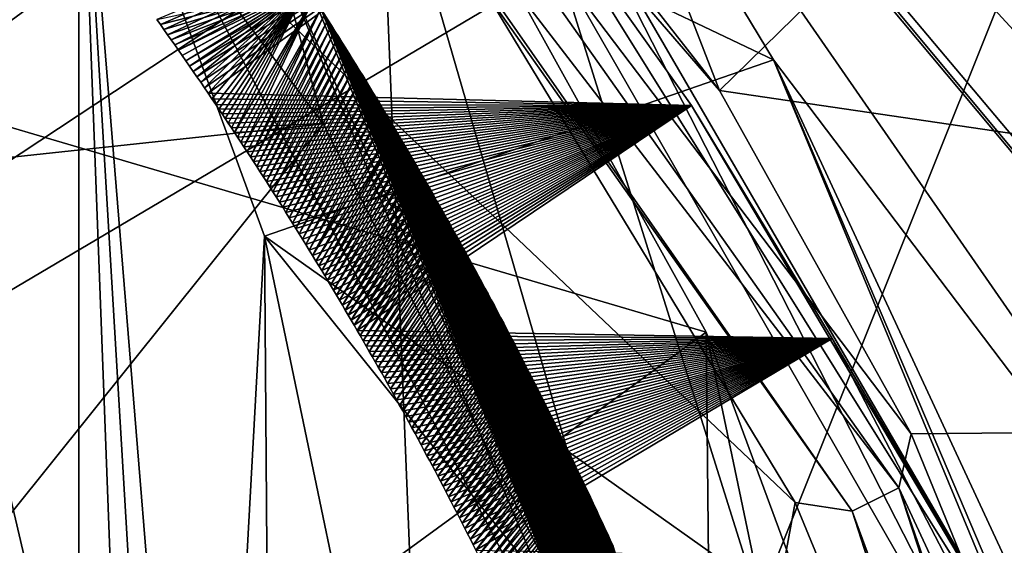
# Model space of a CAD drawing. Header units: metres. Extents: x -150 to 307, y -550 to 84.
# Tile 400 of 656: x 177.02 to 179.2, y 7.72 to 8.88. Entities that reach past the tile are written whole.
import ezdxf

# ---------------------------------------------------------------- set-up
doc = ezdxf.new("R2010")
doc.units = ezdxf.units.M
doc.layers.add('solid_26006363', color=7, linetype='CONTINUOUS')

msp = doc.modelspace()

# ---------------------------------------------------------------- linework, layer by layer
at = {"layer": 'solid_26006363'}
for points in [[(177.719193, 11.757351, 899.207153), (174.006027, 15.452538, 895.127869), (174.411835, 7.725043, 896.199707)], [(178.567505, 8.726336, 861.018005), (175.962662, 15.430596, 861.105591), (182.083801, 12.164165, 865.039917)], [(177.362961, 10.267089, 860.31897), (175.962662, 15.430596, 861.105591), (178.567505, 8.726336, 861.018005)], [(176.791855, 11.503872, 863.467041), (181.778809, 6.067022, 866.612427), (179.567184, 14.34922, 866.618103)], [(175.855179, 6.935004, 894.855896), (175.531326, 13.875046, 893.989563), (179.066833, 12.82963, 897.632935)], [(175.855179, 6.935004, 894.855896), (179.066833, 12.82963, 897.632935), (179.344193, 6.404915, 898.328064)], [(180.94339, 9.039507, 899.747498), (179.344193, 6.404915, 898.328064), (179.066833, 12.82963, 897.632935)], [(178.567505, 8.726336, 861.018005), (182.083801, 12.164165, 865.039917), (183.44072, 8.010576, 865.296753)], [(177.958267, 5.855705, 899.794312), (177.719193, 11.757351, 899.207153), (174.411835, 7.725043, 896.199707)], [(179.730576, 10.283745, 901.281677), (177.719193, 11.757351, 899.207153), (177.958267, 5.855705, 899.794312)], [(176.791855, 11.503872, 863.467041), (181.140381, 6.338837, 866.088135), (181.778809, 6.067022, 866.612427)], [(176.791855, 11.503872, 863.467041), (181.008972, 6.444919, 865.988037), (181.140381, 6.338837, 866.088135)], [(176.791855, 11.503872, 863.467041), (177.754852, 10.334771, 863.956421), (181.008972, 6.444919, 865.988037)], [(176.288025, 10.87345, 864.884705), (176.527298, 8.78485, 864.994568), (177.152649, 7.182404, 865.423401)], [(176.288025, 10.87345, 864.884705), (177.152649, 7.182404, 865.423401), (177.152664, 9.525168, 865.423401)], [(177.152664, 9.525168, 865.423401), (178.687393, 8.794525, 864.376404), (177.754852, 10.334771, 863.956421)], [(177.754852, 10.334771, 863.956421), (180.292252, 6.675189, 865.38147), (181.008972, 6.444919, 865.988037)], [(177.754852, 10.334771, 863.956421), (178.687393, 8.794525, 864.376404), (180.292252, 6.675189, 865.38147)], [(176.909485, 10.313624, 858.226563), (177.816315, 9.479007, 858.901062), (172.83783, 5.822433, 851.356567)], [(177.33429, 10.153873, 860.294556), (177.362961, 10.267089, 860.31897), (178.567505, 8.726336, 861.018005)], [(179.730576, 10.283745, 901.281677), (177.958267, 5.855705, 899.794312), (178.037109, 0, 899.987976)], [(179.730576, 10.283745, 901.281677), (178.037109, 0, 899.987976), (179.162659, 0, 901.078247)], [(179.730576, 10.283745, 901.281677), (179.162659, 0, 901.078247), (179.943771, 0, 901.830261)], [(177.248703, 10.078777, 860.308044), (177.33429, 10.153873, 860.294556), (178.963699, 7.84883, 861.202759)], [(177.33429, 10.153873, 860.294556), (178.567505, 8.726336, 861.018005), (178.990875, 7.968156, 861.229492)], [(178.963699, 7.84883, 861.202759), (177.33429, 10.153873, 860.294556), (178.990875, 7.968156, 861.229492)], [(177.909012, 5.952627, 860.200317), (173.994553, 10.092941, 857.204407), (172.047501, 9.709399, 854.779663)], [(177.909012, 5.952627, 860.200317), (176.184387, 8.891873, 859.136414), (173.994553, 10.092941, 857.204407)], [(178.86116, 7.797574, 861.200989), (177.248703, 10.078777, 860.308044), (178.963699, 7.84883, 861.202759)], [(177.991547, 9.04318, 860.876343), (177.248703, 10.078777, 860.308044), (178.86116, 7.797574, 861.200989)], [(177.737396, 9.637222, 862.692871), (176.527298, 8.78485, 864.994568), (175.682999, 9.960675, 864.709778)], [(175.849564, 8.455967, 860.348999), (177.692383, 8.653377, 862.533569), (176.793381, 9.848146, 862.130859)], [(176.793381, 9.848146, 862.130859), (177.692383, 8.653377, 862.533569), (177.594879, 9.015079, 862.256531)], [(172.102798, 5.179073, 852.674438), (177.909012, 5.952627, 860.200317), (172.047501, 9.709399, 854.779663)], [(177.737396, 9.637222, 862.692871), (178.538086, 8.193056, 863.14209), (176.527298, 8.78485, 864.994568)], [(177.737396, 9.637222, 862.692871), (177.322922, 9.158008, 861.471069), (178.552383, 6.826747, 862.120544)], [(177.737396, 9.637222, 862.692871), (178.552383, 6.826747, 862.120544), (178.538086, 8.193056, 863.14209)], [(177.152664, 9.525168, 865.423401), (177.152649, 7.182404, 865.423401), (177.257294, 6.750866, 865.52124)], [(177.152664, 9.525168, 865.423401), (177.562286, 8.4053, 865.870422), (178.687393, 8.794525, 864.376404)], [(177.152664, 9.525168, 865.423401), (177.257294, 6.750866, 865.52124), (177.344376, 6.30383, 865.610229)], [(177.434204, 6.070443, 865.710327), (177.152664, 9.525168, 865.423401), (177.344376, 6.30383, 865.610229)], [(177.434204, 6.070443, 865.710327), (177.562286, 8.4053, 865.870422), (177.152664, 9.525168, 865.423401)], [(177.816315, 9.479007, 858.901062), (178.019058, 9.245866, 859.042542), (172.83783, 5.822433, 851.356567)], [(178.019058, 9.245866, 859.042542), (178.213684, 9.002501, 859.174866), (172.83783, 5.822433, 851.356567)], [(177.324631, 8.883571, 861.222656), (177.332565, 8.87245, 861.227295), (178.131836, 9.220092, 859.71283)], [(177.332565, 8.87245, 861.227295), (177.340515, 8.861255, 861.231995), (178.131836, 9.220092, 859.71283)], [(177.340515, 8.861255, 861.231995), (177.348495, 8.849983, 861.236633), (178.131836, 9.220092, 859.71283)], [(177.348495, 8.849983, 861.236633), (177.356506, 8.838634, 861.241333), (178.131836, 9.220092, 859.71283)], [(177.356506, 8.838634, 861.241333), (177.364548, 8.827205, 861.246033), (178.131836, 9.220092, 859.71283)], [(177.364548, 8.827205, 861.246033), (177.37262, 8.815694, 861.250793), (178.131836, 9.220092, 859.71283)], [(177.37262, 8.815694, 861.250793), (177.380707, 8.8041, 861.255493), (178.131836, 9.220092, 859.71283)], [(177.380707, 8.8041, 861.255493), (177.38884, 8.79242, 861.260254), (178.131836, 9.220092, 859.71283)], [(177.38884, 8.79242, 861.260254), (177.397003, 8.780654, 861.264954), (178.131836, 9.220092, 859.71283)], [(177.397003, 8.780654, 861.264954), (177.405182, 8.768799, 861.269714), (178.131836, 9.220092, 859.71283)], [(177.405182, 8.768799, 861.269714), (177.413406, 8.756853, 861.274536), (178.131836, 9.220092, 859.71283)], [(177.413406, 8.756853, 861.274536), (177.421661, 8.744814, 861.279297), (178.131836, 9.220092, 859.71283)], [(177.421661, 8.744814, 861.279297), (177.429962, 8.732679, 861.284119), (178.131836, 9.220092, 859.71283)], [(177.429962, 8.732679, 861.284119), (177.438293, 8.720449, 861.28894), (178.131836, 9.220092, 859.71283)], [(178.505707, 8.693194, 859.961548), (178.131836, 9.220092, 859.71283), (177.438293, 8.720449, 861.28894)], [(179.379303, 7.221056, 860.111877), (178.250381, 9.164157, 859.430115), (178.131836, 9.220092, 859.71283)], [(179.379303, 7.221056, 860.111877), (178.131836, 9.220092, 859.71283), (178.505707, 8.693194, 859.961548)], [(177.322922, 9.158008, 861.471069), (177.991547, 9.04318, 860.876343), (178.734833, 7.817016, 861.257996)], [(178.552383, 6.826747, 862.120544), (177.322922, 9.158008, 861.471069), (178.734833, 7.817016, 861.257996)], [(179.294037, 7.122289, 859.819214), (178.213684, 9.002501, 859.174866), (178.250381, 9.164157, 859.430115)], [(179.379303, 7.221056, 860.111877), (179.294037, 7.122289, 859.819214), (178.250381, 9.164157, 859.430115)], [(178.734833, 7.817016, 861.257996), (177.991547, 9.04318, 860.876343), (178.86116, 7.797574, 861.200989)], [(177.594879, 9.015079, 862.256531), (178.898041, 5.940388, 862.893311), (177.671509, 8.931228, 861.933289)], [(178.367462, 7.319993, 862.83429), (178.898041, 5.940388, 862.893311), (177.594879, 9.015079, 862.256531)], [(177.692383, 8.653377, 862.533569), (178.367462, 7.319993, 862.83429), (177.594879, 9.015079, 862.256531)], [(178.213684, 9.002501, 859.174866), (178.95578, 6.636835, 859.263977), (172.83783, 5.822433, 851.356567)], [(179.294037, 7.122289, 859.819214), (178.95578, 6.636835, 859.263977), (178.213684, 9.002501, 859.174866)], [(177.655746, 8.955583, 861.924011), (177.332565, 8.87245, 861.227295), (177.324631, 8.883571, 861.222656)], [(177.655746, 8.955583, 861.924011), (177.340515, 8.861255, 861.231995), (177.332565, 8.87245, 861.227295)], [(177.655746, 8.955583, 861.924011), (177.348495, 8.849983, 861.236633), (177.340515, 8.861255, 861.231995)], [(177.655746, 8.955583, 861.924011), (177.356506, 8.838634, 861.241333), (177.348495, 8.849983, 861.236633)], [(177.655746, 8.955583, 861.924011), (177.364548, 8.827205, 861.246033), (177.356506, 8.838634, 861.241333)], [(177.655746, 8.955583, 861.924011), (177.37262, 8.815694, 861.250793), (177.364548, 8.827205, 861.246033)], [(177.655746, 8.955583, 861.924011), (177.380707, 8.8041, 861.255493), (177.37262, 8.815694, 861.250793)], [(177.655746, 8.955583, 861.924011), (177.38884, 8.79242, 861.260254), (177.380707, 8.8041, 861.255493)], [(177.655746, 8.955583, 861.924011), (177.397003, 8.780654, 861.264954), (177.38884, 8.79242, 861.260254)], [(177.655746, 8.955583, 861.924011), (177.405182, 8.768799, 861.269714), (177.397003, 8.780654, 861.264954)], [(177.655746, 8.955583, 861.924011), (177.413406, 8.756853, 861.274536), (177.405182, 8.768799, 861.269714)], [(177.655746, 8.955583, 861.924011), (177.421661, 8.744814, 861.279297), (177.413406, 8.756853, 861.274536)], [(177.655746, 8.955583, 861.924011), (177.429962, 8.732679, 861.284119), (177.421661, 8.744814, 861.279297)], [(177.655746, 8.955583, 861.924011), (177.438293, 8.720449, 861.28894), (177.429962, 8.732679, 861.284119)], [(177.655746, 8.955583, 861.924011), (177.446655, 8.70812, 861.293762), (177.438293, 8.720449, 861.28894)], [(177.655746, 8.955583, 861.924011), (177.455048, 8.695691, 861.298584), (177.446655, 8.70812, 861.293762)], [(177.655746, 8.955583, 861.924011), (177.461899, 8.685517, 861.302551), (177.455048, 8.695691, 861.298584)], [(177.655746, 8.955583, 861.924011), (177.468765, 8.675289, 861.306458), (177.461899, 8.685517, 861.302551)], [(177.655746, 8.955583, 861.924011), (177.475647, 8.665004, 861.310425), (177.468765, 8.675289, 861.306458)], [(177.655746, 8.955583, 861.924011), (177.482544, 8.65466, 861.314392), (177.475647, 8.665004, 861.310425)], [(177.655746, 8.955583, 861.924011), (177.489471, 8.644258, 861.318359), (177.482544, 8.65466, 861.314392)], [(177.655746, 8.955583, 861.924011), (177.496399, 8.633796, 861.322327), (177.489471, 8.644258, 861.318359)], [(177.671509, 8.931228, 861.933289), (177.496399, 8.633796, 861.322327), (177.655746, 8.955583, 861.924011)], [(177.671509, 8.931228, 861.933289), (177.503357, 8.623272, 861.326294), (177.496399, 8.633796, 861.322327)], [(177.671509, 8.931228, 861.933289), (177.51033, 8.612687, 861.330261), (177.503357, 8.623272, 861.326294)], [(177.671509, 8.931228, 861.933289), (177.517319, 8.602038, 861.334229), (177.51033, 8.612687, 861.330261)], [(177.687134, 8.906914, 861.942383), (177.517319, 8.602038, 861.334229), (177.671509, 8.931228, 861.933289)], [(178.898041, 5.940388, 862.893311), (177.687134, 8.906914, 861.942383), (177.671509, 8.931228, 861.933289)], [(177.687134, 8.906914, 861.942383), (177.524338, 8.591325, 861.338257), (177.517319, 8.602038, 861.334229)], [(177.687134, 8.906914, 861.942383), (177.531372, 8.580546, 861.342224), (177.524338, 8.591325, 861.338257)], [(177.694916, 8.894731, 861.94696), (177.531372, 8.580546, 861.342224), (177.687134, 8.906914, 861.942383)], [(178.898041, 5.940388, 862.893311), (177.694916, 8.894731, 861.94696), (177.687134, 8.906914, 861.942383)], [(176.184387, 8.891873, 859.136414), (177.786575, 6.445447, 860.187683), (175.849564, 8.455967, 860.348999)], [(177.909012, 5.952627, 860.200317), (177.786575, 6.445447, 860.187683), (176.184387, 8.891873, 859.136414)], [(177.694916, 8.894731, 861.94696), (177.538422, 8.569702, 861.346252), (177.531372, 8.580546, 861.342224)], [(177.702682, 8.882528, 861.951477), (177.538422, 8.569702, 861.346252), (177.694916, 8.894731, 861.94696)], [(177.702682, 8.882528, 861.951477), (177.545486, 8.55879, 861.35022), (177.538422, 8.569702, 861.346252)], [(177.710449, 8.87031, 861.955994), (177.545486, 8.55879, 861.35022), (177.702682, 8.882528, 861.951477)], [(178.898041, 5.940388, 862.893311), (177.702682, 8.882528, 861.951477), (177.694916, 8.894731, 861.94696)], [(178.898041, 5.940388, 862.893311), (177.710449, 8.87031, 861.955994), (177.702682, 8.882528, 861.951477)], [(177.710449, 8.87031, 861.955994), (177.552582, 8.547809, 861.354248), (177.545486, 8.55879, 861.35022)], [(177.718185, 8.858073, 861.96051), (177.552582, 8.547809, 861.354248), (177.710449, 8.87031, 861.955994)], [(177.718185, 8.858073, 861.96051), (177.559708, 8.536758, 861.358276), (177.552582, 8.547809, 861.354248)], [(177.725906, 8.845819, 861.964966), (177.559708, 8.536758, 861.358276), (177.718185, 8.858073, 861.96051)], [(178.898041, 5.940388, 862.893311), (177.718185, 8.858073, 861.96051), (177.710449, 8.87031, 861.955994)], [(178.898041, 5.940388, 862.893311), (177.725906, 8.845819, 861.964966), (177.718185, 8.858073, 861.96051)], [(177.725906, 8.845819, 861.964966), (177.566833, 8.525637, 861.362305), (177.559708, 8.536758, 861.358276)], [(177.733627, 8.833548, 861.969421), (177.566833, 8.525637, 861.362305), (177.725906, 8.845819, 861.964966)], [(177.733627, 8.833548, 861.969421), (177.574005, 8.514443, 861.366333), (177.566833, 8.525637, 861.362305)], [(177.741318, 8.821259, 861.973877), (177.574005, 8.514443, 861.366333), (177.733627, 8.833548, 861.969421)], [(178.898041, 5.940388, 862.893311), (177.733627, 8.833548, 861.969421), (177.725906, 8.845819, 861.964966)], [(178.898041, 5.940388, 862.893311), (177.741318, 8.821259, 861.973877), (177.733627, 8.833548, 861.969421)], [(177.741318, 8.821259, 861.973877), (177.581177, 8.503178, 861.370361), (177.574005, 8.514443, 861.366333)], [(177.748993, 8.808952, 861.978333), (177.581177, 8.503178, 861.370361), (177.741318, 8.821259, 861.973877)], [(178.898041, 5.940388, 862.893311), (177.748993, 8.808952, 861.978333), (177.741318, 8.821259, 861.973877)], [(177.562286, 8.4053, 865.870422), (179.384003, 7.113748, 864.631836), (178.687393, 8.794525, 864.376404)], [(177.748993, 8.808952, 861.978333), (177.588379, 8.491837, 861.374451), (177.581177, 8.503178, 861.370361)], [(177.756653, 8.79663, 861.982727), (177.588379, 8.491837, 861.374451), (177.748993, 8.808952, 861.978333)], [(177.756653, 8.79663, 861.982727), (177.595612, 8.48042, 861.378479), (177.588379, 8.491837, 861.374451)], [(177.764297, 8.784289, 861.987183), (177.595612, 8.48042, 861.378479), (177.756653, 8.79663, 861.982727)], [(178.898041, 5.940388, 862.893311), (177.756653, 8.79663, 861.982727), (177.748993, 8.808952, 861.978333)], [(178.898041, 5.940388, 862.893311), (177.764297, 8.784289, 861.987183), (177.756653, 8.79663, 861.982727)], [(178.687393, 8.794525, 864.376404), (179.561981, 6.911148, 864.75592), (180.292252, 6.675189, 865.38147)], [(178.687393, 8.794525, 864.376404), (179.456573, 6.98386, 864.672668), (179.561981, 6.911148, 864.75592)], [(178.687393, 8.794525, 864.376404), (179.384003, 7.113748, 864.631836), (179.456573, 6.98386, 864.672668)], [(178.538086, 8.193056, 863.14209), (177.152649, 7.182404, 865.423401), (176.527298, 8.78485, 864.994568)], [(177.764297, 8.784289, 861.987183), (177.602859, 8.468928, 861.382568), (177.595612, 8.48042, 861.378479)], [(177.771942, 8.771932, 861.991577), (177.602859, 8.468928, 861.382568), (177.764297, 8.784289, 861.987183)], [(177.771942, 8.771932, 861.991577), (177.610138, 8.457358, 861.386597), (177.602859, 8.468928, 861.382568)], [(177.779556, 8.759558, 861.995911), (177.610138, 8.457358, 861.386597), (177.771942, 8.771932, 861.991577)], [(178.898041, 5.940388, 862.893311), (177.771942, 8.771932, 861.991577), (177.764297, 8.784289, 861.987183)], [(178.898041, 5.940388, 862.893311), (177.779556, 8.759558, 861.995911), (177.771942, 8.771932, 861.991577)], [(177.779556, 8.759558, 861.995911), (177.617432, 8.445714, 861.390686), (177.610138, 8.457358, 861.386597)], [(177.787155, 8.747166, 862.000305), (177.617432, 8.445714, 861.390686), (177.779556, 8.759558, 861.995911)], [(177.787155, 8.747166, 862.000305), (177.624741, 8.434005, 861.394775), (177.617432, 8.445714, 861.390686)], [(177.794724, 8.734758, 862.004639), (177.624741, 8.434005, 861.394775), (177.787155, 8.747166, 862.000305)], [(178.898041, 5.940388, 862.893311), (177.787155, 8.747166, 862.000305), (177.779556, 8.759558, 861.995911)], [(178.898041, 5.940388, 862.893311), (177.794724, 8.734758, 862.004639), (177.787155, 8.747166, 862.000305)], [(177.794724, 8.734758, 862.004639), (177.632065, 8.422227, 861.398865), (177.624741, 8.434005, 861.394775)], [(177.802292, 8.722333, 862.008972), (177.632065, 8.422227, 861.398865), (177.794724, 8.734758, 862.004639)], [(177.802292, 8.722333, 862.008972), (177.639404, 8.410381, 861.402954), (177.632065, 8.422227, 861.398865)], [(177.809845, 8.709891, 862.013306), (177.639404, 8.410381, 861.402954), (177.802292, 8.722333, 862.008972)], [(178.898041, 5.940388, 862.893311), (177.802292, 8.722333, 862.008972), (177.794724, 8.734758, 862.004639)], [(178.898041, 5.940388, 862.893311), (177.809845, 8.709891, 862.013306), (177.802292, 8.722333, 862.008972)], [(178.990875, 7.968156, 861.229492), (178.567505, 8.726336, 861.018005), (183.44072, 8.010576, 865.296753)], [(178.505707, 8.693194, 859.961548), (177.438293, 8.720449, 861.28894), (177.446655, 8.70812, 861.293762)], [(178.505707, 8.693194, 859.961548), (177.446655, 8.70812, 861.293762), (177.455048, 8.695691, 861.298584)], [(177.809845, 8.709891, 862.013306), (177.646774, 8.398466, 861.407043), (177.639404, 8.410381, 861.402954)], [(177.817383, 8.697433, 862.017578), (177.646774, 8.398466, 861.407043), (177.809845, 8.709891, 862.013306)], [(178.898041, 5.940388, 862.893311), (177.817383, 8.697433, 862.017578), (177.809845, 8.709891, 862.013306)], [(178.505707, 8.693194, 859.961548), (177.455048, 8.695691, 861.298584), (177.461899, 8.685517, 861.302551)], [(178.505707, 8.693194, 859.961548), (177.461899, 8.685517, 861.302551), (177.468765, 8.675289, 861.306458)], [(178.505707, 8.693194, 859.961548), (177.468765, 8.675289, 861.306458), (177.475647, 8.665004, 861.310425)], [(178.505707, 8.693194, 859.961548), (177.475647, 8.665004, 861.310425), (177.482544, 8.65466, 861.314392)], [(178.505707, 8.693194, 859.961548), (177.482544, 8.65466, 861.314392), (177.489471, 8.644258, 861.318359)], [(178.505707, 8.693194, 859.961548), (177.489471, 8.644258, 861.318359), (177.496399, 8.633796, 861.322327)], [(178.505707, 8.693194, 859.961548), (177.496399, 8.633796, 861.322327), (177.503357, 8.623272, 861.326294)], [(178.505707, 8.693194, 859.961548), (177.503357, 8.623272, 861.326294), (177.51033, 8.612687, 861.330261)], [(178.505707, 8.693194, 859.961548), (177.51033, 8.612687, 861.330261), (177.517319, 8.602038, 861.334229)], [(178.505707, 8.693194, 859.961548), (177.517319, 8.602038, 861.334229), (177.524338, 8.591325, 861.338257)], [(178.505707, 8.693194, 859.961548), (177.524338, 8.591325, 861.338257), (177.531372, 8.580546, 861.342224)], [(178.505707, 8.693194, 859.961548), (177.531372, 8.580546, 861.342224), (177.538422, 8.569702, 861.346252)], [(178.505707, 8.693194, 859.961548), (177.538422, 8.569702, 861.346252), (177.545486, 8.55879, 861.35022)], [(178.505707, 8.693194, 859.961548), (177.545486, 8.55879, 861.35022), (177.552582, 8.547809, 861.354248)], [(178.505707, 8.693194, 859.961548), (177.552582, 8.547809, 861.354248), (177.559708, 8.536758, 861.358276)], [(178.505707, 8.693194, 859.961548), (177.559708, 8.536758, 861.358276), (177.566833, 8.525637, 861.362305)], [(178.505707, 8.693194, 859.961548), (177.566833, 8.525637, 861.362305), (177.574005, 8.514443, 861.366333)], [(178.505707, 8.693194, 859.961548), (177.574005, 8.514443, 861.366333), (177.581177, 8.503178, 861.370361)], [(178.505707, 8.693194, 859.961548), (177.581177, 8.503178, 861.370361), (177.588379, 8.491837, 861.374451)], [(178.505707, 8.693194, 859.961548), (177.588379, 8.491837, 861.374451), (177.595612, 8.48042, 861.378479)], [(178.505707, 8.693194, 859.961548), (177.595612, 8.48042, 861.378479), (177.602859, 8.468928, 861.382568)], [(178.505707, 8.693194, 859.961548), (177.602859, 8.468928, 861.382568), (177.610138, 8.457358, 861.386597)], [(178.505707, 8.693194, 859.961548), (177.610138, 8.457358, 861.386597), (177.617432, 8.445714, 861.390686)], [(178.505707, 8.693194, 859.961548), (177.617432, 8.445714, 861.390686), (177.624741, 8.434005, 861.394775)], [(178.505707, 8.693194, 859.961548), (177.624741, 8.434005, 861.394775), (177.632065, 8.422227, 861.398865)], [(178.505707, 8.693194, 859.961548), (177.632065, 8.422227, 861.398865), (177.639404, 8.410381, 861.402954)], [(178.505707, 8.693194, 859.961548), (177.639404, 8.410381, 861.402954), (177.646774, 8.398466, 861.407043)], [(177.817383, 8.697433, 862.017578), (177.654144, 8.386481, 861.411133), (177.646774, 8.398466, 861.407043)], [(178.505707, 8.693194, 859.961548), (177.646774, 8.398466, 861.407043), (177.654144, 8.386481, 861.411133)], [(177.82489, 8.684958, 862.021912), (177.654144, 8.386481, 861.411133), (177.817383, 8.697433, 862.017578)], [(178.505707, 8.693194, 859.961548), (177.654144, 8.386481, 861.411133), (177.661545, 8.374424, 861.415222)], [(177.82489, 8.684958, 862.021912), (177.661545, 8.374424, 861.415222), (177.654144, 8.386481, 861.411133)], [(178.505707, 8.693194, 859.961548), (177.661545, 8.374424, 861.415222), (177.668961, 8.362293, 861.419312)], [(177.832397, 8.672467, 862.026184), (177.661545, 8.374424, 861.415222), (177.82489, 8.684958, 862.021912)], [(178.505707, 8.693194, 859.961548), (177.668961, 8.362293, 861.419312), (177.676392, 8.350089, 861.423401)], [(178.505707, 8.693194, 859.961548), (177.676392, 8.350089, 861.423401), (177.6828, 8.33952, 861.426941)], [(178.505707, 8.693194, 859.961548), (177.6828, 8.33952, 861.426941), (177.689224, 8.328894, 861.430481)], [(178.505707, 8.693194, 859.961548), (177.689224, 8.328894, 861.430481), (177.695679, 8.318211, 861.434021)], [(178.505707, 8.693194, 859.961548), (177.695679, 8.318211, 861.434021), (177.702133, 8.307469, 861.437561)], [(178.505707, 8.693194, 859.961548), (177.702133, 8.307469, 861.437561), (177.708603, 8.296669, 861.441101)], [(178.505707, 8.693194, 859.961548), (177.708603, 8.296669, 861.441101), (177.715088, 8.28581, 861.444702)], [(178.505707, 8.693194, 859.961548), (177.715088, 8.28581, 861.444702), (177.721588, 8.27489, 861.448242)], [(178.505707, 8.693194, 859.961548), (177.721588, 8.27489, 861.448242), (177.728104, 8.263909, 861.451782)], [(178.505707, 8.693194, 859.961548), (177.728104, 8.263909, 861.451782), (177.734634, 8.252868, 861.455322)], [(178.505707, 8.693194, 859.961548), (177.734634, 8.252868, 861.455322), (177.741165, 8.241763, 861.458923)], [(178.505707, 8.693194, 859.961548), (177.741165, 8.241763, 861.458923), (177.747726, 8.230595, 861.462463)], [(178.505707, 8.693194, 859.961548), (177.747726, 8.230595, 861.462463), (177.754303, 8.219362, 861.466064)], [(178.505707, 8.693194, 859.961548), (177.754303, 8.219362, 861.466064), (177.760895, 8.208065, 861.469604)], [(178.505707, 8.693194, 859.961548), (177.760895, 8.208065, 861.469604), (177.767502, 8.196703, 861.473206)], [(178.816864, 8.17927, 860.156433), (178.505707, 8.693194, 859.961548), (177.767502, 8.196703, 861.473206)], [(178.898041, 5.940388, 862.893311), (177.82489, 8.684958, 862.021912), (177.817383, 8.697433, 862.017578)], [(178.898041, 5.940388, 862.893311), (177.832397, 8.672467, 862.026184), (177.82489, 8.684958, 862.021912)], [(179.379303, 7.221056, 860.111877), (178.505707, 8.693194, 859.961548), (178.816864, 8.17927, 860.156433)], [(177.832397, 8.672467, 862.026184), (177.668961, 8.362293, 861.419312), (177.661545, 8.374424, 861.415222)], [(177.83989, 8.65996, 862.030396), (177.668961, 8.362293, 861.419312), (177.832397, 8.672467, 862.026184)], [(177.847351, 8.647436, 862.034668), (177.668961, 8.362293, 861.419312), (177.83989, 8.65996, 862.030396)], [(178.898041, 5.940388, 862.893311), (177.83989, 8.65996, 862.030396), (177.832397, 8.672467, 862.026184)], [(178.898041, 5.940388, 862.893311), (177.847351, 8.647436, 862.034668), (177.83989, 8.65996, 862.030396)], [(176.574417, 7.259704, 860.996948), (177.692383, 8.653377, 862.533569), (175.849564, 8.455967, 860.348999)], [(176.574417, 7.259704, 860.996948), (178.367462, 7.319993, 862.83429), (177.692383, 8.653377, 862.533569)], [(177.847351, 8.647436, 862.034668), (177.676392, 8.350089, 861.423401), (177.668961, 8.362293, 861.419312)], [(177.854797, 8.634896, 862.038879), (177.676392, 8.350089, 861.423401), (177.847351, 8.647436, 862.034668)], [(178.898041, 5.940388, 862.893311), (177.854797, 8.634896, 862.038879), (177.847351, 8.647436, 862.034668)], [(177.854797, 8.634896, 862.038879), (177.6828, 8.33952, 861.426941), (177.676392, 8.350089, 861.423401)], [(177.854797, 8.634896, 862.038879), (177.689224, 8.328894, 861.430481), (177.6828, 8.33952, 861.426941)], [(177.862244, 8.622339, 862.043091), (177.689224, 8.328894, 861.430481), (177.854797, 8.634896, 862.038879)], [(177.862244, 8.622339, 862.043091), (177.695679, 8.318211, 861.434021), (177.689224, 8.328894, 861.430481)], [(177.869659, 8.609767, 862.047302), (177.695679, 8.318211, 861.434021), (177.862244, 8.622339, 862.043091)], [(178.898041, 5.940388, 862.893311), (177.862244, 8.622339, 862.043091), (177.854797, 8.634896, 862.038879)], [(178.898041, 5.940388, 862.893311), (177.869659, 8.609767, 862.047302), (177.862244, 8.622339, 862.043091)], [(177.869659, 8.609767, 862.047302), (177.702133, 8.307469, 861.437561), (177.695679, 8.318211, 861.434021)], [(177.87706, 8.597179, 862.051453), (177.702133, 8.307469, 861.437561), (177.869659, 8.609767, 862.047302)], [(177.87706, 8.597179, 862.051453), (177.708603, 8.296669, 861.441101), (177.702133, 8.307469, 861.437561)], [(177.884445, 8.584575, 862.055664), (177.708603, 8.296669, 861.441101), (177.87706, 8.597179, 862.051453)], [(178.898041, 5.940388, 862.893311), (177.87706, 8.597179, 862.051453), (177.869659, 8.609767, 862.047302)], [(178.898041, 5.940388, 862.893311), (177.884445, 8.584575, 862.055664), (177.87706, 8.597179, 862.051453)], [(177.884445, 8.584575, 862.055664), (177.715088, 8.28581, 861.444702), (177.708603, 8.296669, 861.441101)], [(177.891815, 8.571955, 862.059814), (177.715088, 8.28581, 861.444702), (177.884445, 8.584575, 862.055664)], [(177.891815, 8.571955, 862.059814), (177.721588, 8.27489, 861.448242), (177.715088, 8.28581, 861.444702)], [(177.899155, 8.559319, 862.063904), (177.721588, 8.27489, 861.448242), (177.891815, 8.571955, 862.059814)], [(178.898041, 5.940388, 862.893311), (177.891815, 8.571955, 862.059814), (177.884445, 8.584575, 862.055664)], [(178.898041, 5.940388, 862.893311), (177.899155, 8.559319, 862.063904), (177.891815, 8.571955, 862.059814)], [(177.899155, 8.559319, 862.063904), (177.728104, 8.263909, 861.451782), (177.721588, 8.27489, 861.448242)], [(177.906494, 8.546667, 862.068054), (177.728104, 8.263909, 861.451782), (177.899155, 8.559319, 862.063904)], [(178.898041, 5.940388, 862.893311), (177.906494, 8.546667, 862.068054), (177.899155, 8.559319, 862.063904)], [(177.906494, 8.546667, 862.068054), (177.734634, 8.252868, 861.455322), (177.728104, 8.263909, 861.451782)], [(177.913818, 8.533999, 862.072144), (177.734634, 8.252868, 861.455322), (177.906494, 8.546667, 862.068054)], [(177.913818, 8.533999, 862.072144), (177.741165, 8.241763, 861.458923), (177.734634, 8.252868, 861.455322)], [(177.921112, 8.521317, 862.076233), (177.741165, 8.241763, 861.458923), (177.913818, 8.533999, 862.072144)], [(178.898041, 5.940388, 862.893311), (177.913818, 8.533999, 862.072144), (177.906494, 8.546667, 862.068054)], [(178.898041, 5.940388, 862.893311), (177.921112, 8.521317, 862.076233), (177.913818, 8.533999, 862.072144)], [(177.921112, 8.521317, 862.076233), (177.747726, 8.230595, 861.462463), (177.741165, 8.241763, 861.458923)], [(177.928391, 8.508619, 862.080322), (177.747726, 8.230595, 861.462463), (177.921112, 8.521317, 862.076233)], [(177.928391, 8.508619, 862.080322), (177.754303, 8.219362, 861.466064), (177.747726, 8.230595, 861.462463)], [(177.935654, 8.495905, 862.084351), (177.754303, 8.219362, 861.466064), (177.928391, 8.508619, 862.080322)], [(178.898041, 5.940388, 862.893311), (177.928391, 8.508619, 862.080322), (177.921112, 8.521317, 862.076233)], [(178.898041, 5.940388, 862.893311), (177.935654, 8.495905, 862.084351), (177.928391, 8.508619, 862.080322)], [(177.935654, 8.495905, 862.084351), (177.760895, 8.208065, 861.469604), (177.754303, 8.219362, 861.466064)], [(177.942902, 8.483176, 862.08844), (177.760895, 8.208065, 861.469604), (177.935654, 8.495905, 862.084351)], [(177.942902, 8.483176, 862.08844), (177.767502, 8.196703, 861.473206), (177.760895, 8.208065, 861.469604)], [(177.950134, 8.470432, 862.092407), (177.767502, 8.196703, 861.473206), (177.942902, 8.483176, 862.08844)], [(178.898041, 5.940388, 862.893311), (177.942902, 8.483176, 862.08844), (177.935654, 8.495905, 862.084351)], [(178.898041, 5.940388, 862.893311), (177.950134, 8.470432, 862.092407), (177.942902, 8.483176, 862.08844)], [(177.950134, 8.470432, 862.092407), (177.774124, 8.185274, 861.476746), (177.767502, 8.196703, 861.473206)], [(177.957352, 8.457673, 862.096436), (177.774124, 8.185274, 861.476746), (177.950134, 8.470432, 862.092407)], [(178.898041, 5.940388, 862.893311), (177.957352, 8.457673, 862.096436), (177.950134, 8.470432, 862.092407)], [(177.786575, 6.445447, 860.187683), (176.574417, 7.259704, 860.996948), (175.849564, 8.455967, 860.348999)], [(177.957352, 8.457673, 862.096436), (177.780762, 8.17378, 861.480347), (177.774124, 8.185274, 861.476746)], [(177.964554, 8.444899, 862.100464), (177.780762, 8.17378, 861.480347), (177.957352, 8.457673, 862.096436)], [(177.964554, 8.444899, 862.100464), (177.787399, 8.162233, 861.483948), (177.780762, 8.17378, 861.480347)], [(177.971725, 8.43211, 862.104431), (177.787399, 8.162233, 861.483948), (177.964554, 8.444899, 862.100464)], [(178.898041, 5.940388, 862.893311), (177.964554, 8.444899, 862.100464), (177.957352, 8.457673, 862.096436)], [(178.898041, 5.940388, 862.893311), (177.971725, 8.43211, 862.104431), (177.964554, 8.444899, 862.100464)], [(177.971725, 8.43211, 862.104431), (177.794052, 8.150631, 861.487488), (177.787399, 8.162233, 861.483948)], [(177.978897, 8.419306, 862.108398), (177.794052, 8.150631, 861.487488), (177.971725, 8.43211, 862.104431)], [(177.978897, 8.419306, 862.108398), (177.80072, 8.138974, 861.491089), (177.794052, 8.150631, 861.487488)], [(177.986038, 8.406487, 862.112305), (177.80072, 8.138974, 861.491089), (177.978897, 8.419306, 862.108398)], [(178.898041, 5.940388, 862.893311), (177.978897, 8.419306, 862.108398), (177.971725, 8.43211, 862.104431)], [(178.898041, 5.940388, 862.893311), (177.986038, 8.406487, 862.112305), (177.978897, 8.419306, 862.108398)], [(177.434204, 6.070443, 865.710327), (177.580841, 5.940803, 865.89563), (177.562286, 8.4053, 865.870422)], [(177.562286, 8.4053, 865.870422), (178.611374, 7.097373, 865.475159), (179.384003, 7.113748, 864.631836)], [(177.562286, 8.4053, 865.870422), (177.580841, 5.940803, 865.89563), (177.838684, 7.080998, 866.318542)], [(177.562286, 8.4053, 865.870422), (177.838684, 7.080998, 866.318542), (178.611374, 7.097373, 865.475159)], [(177.986038, 8.406487, 862.112305), (177.807388, 8.127261, 861.494629), (177.80072, 8.138974, 861.491089)], [(177.993164, 8.393653, 862.116272), (177.807388, 8.127261, 861.494629), (177.986038, 8.406487, 862.112305)], [(178.898041, 5.940388, 862.893311), (177.993164, 8.393653, 862.116272), (177.986038, 8.406487, 862.112305)], [(177.993164, 8.393653, 862.116272), (177.814072, 8.115489, 861.49823), (177.807388, 8.127261, 861.494629)], [(178.000275, 8.380804, 862.120178), (177.814072, 8.115489, 861.49823), (177.993164, 8.393653, 862.116272)], [(178.000275, 8.380804, 862.120178), (177.820755, 8.103659, 861.50177), (177.814072, 8.115489, 861.49823)], [(178.00737, 8.367941, 862.124084), (177.820755, 8.103659, 861.50177), (178.000275, 8.380804, 862.120178)], [(178.898041, 5.940388, 862.893311), (178.000275, 8.380804, 862.120178), (177.993164, 8.393653, 862.116272)], [(178.898041, 5.940388, 862.893311), (178.00737, 8.367941, 862.124084), (178.000275, 8.380804, 862.120178)], [(178.00737, 8.367941, 862.124084), (177.827454, 8.091767, 861.505371), (177.820755, 8.103659, 861.50177)], [(178.014435, 8.355063, 862.12793), (177.827454, 8.091767, 861.505371), (178.00737, 8.367941, 862.124084)], [(178.014435, 8.355063, 862.12793), (177.834167, 8.079814, 861.508911), (177.827454, 8.091767, 861.505371)], [(178.0215, 8.342172, 862.131836), (177.834167, 8.079814, 861.508911), (178.014435, 8.355063, 862.12793)], [(178.898041, 5.940388, 862.893311), (178.014435, 8.355063, 862.12793), (178.00737, 8.367941, 862.124084)], [(178.898041, 5.940388, 862.893311), (178.0215, 8.342172, 862.131836), (178.014435, 8.355063, 862.12793)], [(178.0215, 8.342172, 862.131836), (177.840897, 8.067797, 861.512512), (177.834167, 8.079814, 861.508911)], [(178.028534, 8.329266, 862.135681), (177.840897, 8.067797, 861.512512), (178.0215, 8.342172, 862.131836)], [(178.898041, 5.940388, 862.893311), (178.028534, 8.329266, 862.135681), (178.0215, 8.342172, 862.131836)], [(178.028534, 8.329266, 862.135681), (177.847626, 8.055716, 861.516052), (177.840897, 8.067797, 861.512512)], [(178.035553, 8.316344, 862.139526), (177.847626, 8.055716, 861.516052), (178.028534, 8.329266, 862.135681)], [(178.035553, 8.316344, 862.139526), (177.85437, 8.043569, 861.519653), (177.847626, 8.055716, 861.516052)], [(178.042557, 8.30341, 862.143311), (177.85437, 8.043569, 861.519653), (178.035553, 8.316344, 862.139526)], [(178.898041, 5.940388, 862.893311), (178.035553, 8.316344, 862.139526), (178.028534, 8.329266, 862.135681)], [(178.898041, 5.940388, 862.893311), (178.042557, 8.30341, 862.143311), (178.035553, 8.316344, 862.139526)], [(178.042557, 8.30341, 862.143311), (177.86113, 8.031353, 861.523193), (177.85437, 8.043569, 861.519653)], [(178.049545, 8.290461, 862.147156), (177.86113, 8.031353, 861.523193), (178.042557, 8.30341, 862.143311)], [(178.049545, 8.290461, 862.147156), (177.867905, 8.01907, 861.526794), (177.86113, 8.031353, 861.523193)], [(178.056519, 8.277498, 862.15094), (177.867905, 8.01907, 861.526794), (178.049545, 8.290461, 862.147156)], [(178.898041, 5.940388, 862.893311), (178.049545, 8.290461, 862.147156), (178.042557, 8.30341, 862.143311)], [(178.898041, 5.940388, 862.893311), (178.056519, 8.277498, 862.15094), (178.049545, 8.290461, 862.147156)], [(178.056519, 8.277498, 862.15094), (177.87468, 8.006716, 861.530396), (177.867905, 8.01907, 861.526794)], [(178.063461, 8.264522, 862.154724), (177.87468, 8.006716, 861.530396), (178.056519, 8.277498, 862.15094)], [(178.898041, 5.940388, 862.893311), (178.063461, 8.264522, 862.154724), (178.056519, 8.277498, 862.15094)], [(178.063461, 8.264522, 862.154724), (177.881485, 7.994291, 861.533936), (177.87468, 8.006716, 861.530396)], [(178.070404, 8.251531, 862.158447), (177.881485, 7.994291, 861.533936), (178.063461, 8.264522, 862.154724)], [(178.070404, 8.251531, 862.158447), (177.888306, 7.981792, 861.537537), (177.881485, 7.994291, 861.533936)], [(178.077316, 8.238526, 862.16217), (177.888306, 7.981792, 861.537537), (178.070404, 8.251531, 862.158447)], [(178.898041, 5.940388, 862.893311), (178.070404, 8.251531, 862.158447), (178.063461, 8.264522, 862.154724)], [(178.898041, 5.940388, 862.893311), (178.077316, 8.238526, 862.16217), (178.070404, 8.251531, 862.158447)], [(178.077316, 8.238526, 862.16217), (177.895126, 7.96922, 861.541077), (177.888306, 7.981792, 861.537537)], [(178.084213, 8.225508, 862.165894), (177.895126, 7.96922, 861.541077), (178.077316, 8.238526, 862.16217)], [(178.084213, 8.225508, 862.165894), (177.901962, 7.956572, 861.544678), (177.895126, 7.96922, 861.541077)], [(178.09108, 8.212476, 862.169617), (177.901962, 7.956572, 861.544678), (178.084213, 8.225508, 862.165894)], [(178.898041, 5.940388, 862.893311), (178.084213, 8.225508, 862.165894), (178.077316, 8.238526, 862.16217)], [(178.898041, 5.940388, 862.893311), (178.09108, 8.212476, 862.169617), (178.084213, 8.225508, 862.165894)], [(178.09108, 8.212476, 862.169617), (177.908829, 7.943847, 861.548279), (177.901962, 7.956572, 861.544678)], [(178.097946, 8.19943, 862.17334), (177.908829, 7.943847, 861.548279), (178.09108, 8.212476, 862.169617)], [(178.898041, 5.940388, 862.893311), (178.097946, 8.19943, 862.17334), (178.09108, 8.212476, 862.169617)], [(178.538086, 8.193056, 863.14209), (179.125351, 6.605482, 863.412292), (177.152649, 7.182404, 865.423401)], [(178.816864, 8.17927, 860.156433), (177.767502, 8.196703, 861.473206), (177.774124, 8.185274, 861.476746)], [(178.816864, 8.17927, 860.156433), (177.774124, 8.185274, 861.476746), (177.780762, 8.17378, 861.480347)], [(178.816864, 8.17927, 860.156433), (177.780762, 8.17378, 861.480347), (177.787399, 8.162233, 861.483948)], [(178.816864, 8.17927, 860.156433), (177.787399, 8.162233, 861.483948), (177.794052, 8.150631, 861.487488)], [(178.816864, 8.17927, 860.156433), (177.794052, 8.150631, 861.487488), (177.80072, 8.138974, 861.491089)], [(178.816864, 8.17927, 860.156433), (177.80072, 8.138974, 861.491089), (177.807388, 8.127261, 861.494629)], [(178.816864, 8.17927, 860.156433), (177.807388, 8.127261, 861.494629), (177.814072, 8.115489, 861.49823)], [(178.816864, 8.17927, 860.156433), (177.814072, 8.115489, 861.49823), (177.820755, 8.103659, 861.50177)], [(178.816864, 8.17927, 860.156433), (177.820755, 8.103659, 861.50177), (177.827454, 8.091767, 861.505371)], [(178.816864, 8.17927, 860.156433), (177.827454, 8.091767, 861.505371), (177.834167, 8.079814, 861.508911)], [(178.816864, 8.17927, 860.156433), (177.834167, 8.079814, 861.508911), (177.840897, 8.067797, 861.512512)], [(178.816864, 8.17927, 860.156433), (177.840897, 8.067797, 861.512512), (177.847626, 8.055716, 861.516052)], [(178.816864, 8.17927, 860.156433), (177.847626, 8.055716, 861.516052), (177.85437, 8.043569, 861.519653)], [(178.816864, 8.17927, 860.156433), (177.85437, 8.043569, 861.519653), (177.86113, 8.031353, 861.523193)], [(178.816864, 8.17927, 860.156433), (177.86113, 8.031353, 861.523193), (177.867905, 8.01907, 861.526794)], [(178.816864, 8.17927, 860.156433), (177.867905, 8.01907, 861.526794), (177.87468, 8.006716, 861.530396)], [(178.816864, 8.17927, 860.156433), (177.87468, 8.006716, 861.530396), (177.881485, 7.994291, 861.533936)], [(178.816864, 8.17927, 860.156433), (177.881485, 7.994291, 861.533936), (177.888306, 7.981792, 861.537537)], [(178.816864, 8.17927, 860.156433), (177.888306, 7.981792, 861.537537), (177.895126, 7.96922, 861.541077)], [(178.816864, 8.17927, 860.156433), (177.895126, 7.96922, 861.541077), (177.901962, 7.956572, 861.544678)], [(178.816864, 8.17927, 860.156433), (177.901962, 7.956572, 861.544678), (177.908829, 7.943847, 861.548279)], [(178.097946, 8.19943, 862.17334), (177.915695, 7.931043, 861.551819), (177.908829, 7.943847, 861.548279)], [(178.816864, 8.17927, 860.156433), (177.908829, 7.943847, 861.548279), (177.915695, 7.931043, 861.551819)], [(178.104782, 8.186372, 862.177002), (177.915695, 7.931043, 861.551819), (178.097946, 8.19943, 862.17334)], [(178.104782, 8.186372, 862.177002), (177.9216, 7.920004, 861.554932), (177.915695, 7.931043, 861.551819)], [(178.816864, 8.17927, 860.156433), (177.915695, 7.931043, 861.551819), (177.9216, 7.920004, 861.554932)], [(178.111603, 8.1733, 862.180664), (177.9216, 7.920004, 861.554932), (178.104782, 8.186372, 862.177002)], [(178.816864, 8.17927, 860.156433), (177.9216, 7.920004, 861.554932), (177.927521, 7.908906, 861.557983)], [(178.816864, 8.17927, 860.156433), (177.927521, 7.908906, 861.557983), (177.933456, 7.897748, 861.561035)], [(178.816864, 8.17927, 860.156433), (177.933456, 7.897748, 861.561035), (177.939392, 7.886528, 861.564148)], [(178.816864, 8.17927, 860.156433), (177.939392, 7.886528, 861.564148), (177.945343, 7.875246, 861.5672)], [(178.816864, 8.17927, 860.156433), (177.945343, 7.875246, 861.5672), (177.951309, 7.8639, 861.570251)], [(178.816864, 8.17927, 860.156433), (177.951309, 7.8639, 861.570251), (177.957291, 7.852498, 861.573364)], [(178.816864, 8.17927, 860.156433), (177.957291, 7.852498, 861.573364), (177.963272, 7.841044, 861.576416)], [(178.816864, 8.17927, 860.156433), (177.963272, 7.841044, 861.576416), (177.969254, 7.829541, 861.579468)], [(178.816864, 8.17927, 860.156433), (177.969254, 7.829541, 861.579468), (177.97525, 7.817985, 861.582581)], [(178.816864, 8.17927, 860.156433), (177.97525, 7.817985, 861.582581), (177.981247, 7.806376, 861.585632)], [(178.816864, 8.17927, 860.156433), (177.981247, 7.806376, 861.585632), (177.987259, 7.794714, 861.588684)], [(178.816864, 8.17927, 860.156433), (177.987259, 7.794714, 861.588684), (177.993271, 7.782998, 861.591736)], [(178.816864, 8.17927, 860.156433), (177.993271, 7.782998, 861.591736), (177.999283, 7.771226, 861.594788)], [(178.816864, 8.17927, 860.156433), (177.999283, 7.771226, 861.594788), (178.00531, 7.759399, 861.597839)], [(178.816864, 8.17927, 860.156433), (178.00531, 7.759399, 861.597839), (178.011353, 7.747515, 861.600891)], [(178.816864, 8.17927, 860.156433), (178.011353, 7.747515, 861.600891), (178.01738, 7.735573, 861.603943)], [(178.816864, 8.17927, 860.156433), (178.01738, 7.735573, 861.603943), (178.023438, 7.723574, 861.606995)], [(178.816864, 8.17927, 860.156433), (178.023438, 7.723574, 861.606995), (178.029495, 7.711515, 861.610046)], [(179.071671, 7.689817, 860.305847), (178.816864, 8.17927, 860.156433), (178.029495, 7.711515, 861.610046)], [(178.898041, 5.940388, 862.893311), (178.104782, 8.186372, 862.177002), (178.097946, 8.19943, 862.17334)], [(178.898041, 5.940388, 862.893311), (178.111603, 8.1733, 862.180664), (178.104782, 8.186372, 862.177002)], [(178.846649, 6.718228, 862.775452), (178.538086, 8.193056, 863.14209), (178.552383, 6.826747, 862.120544)], [(178.846649, 6.718228, 862.775452), (179.125351, 6.605482, 863.412292), (178.538086, 8.193056, 863.14209)], [(179.379303, 7.221056, 860.111877), (178.816864, 8.17927, 860.156433), (179.071671, 7.689817, 860.305847)], [(178.111603, 8.1733, 862.180664), (177.927521, 7.908906, 861.557983), (177.9216, 7.920004, 861.554932)], [(178.118408, 8.160214, 862.184326), (177.927521, 7.908906, 861.557983), (178.111603, 8.1733, 862.180664)], [(178.118408, 8.160214, 862.184326), (177.933456, 7.897748, 861.561035), (177.927521, 7.908906, 861.557983)], [(178.125198, 8.147116, 862.187927), (177.933456, 7.897748, 861.561035), (178.118408, 8.160214, 862.184326)], [(178.898041, 5.940388, 862.893311), (178.118408, 8.160214, 862.184326), (178.111603, 8.1733, 862.180664)], [(178.898041, 5.940388, 862.893311), (178.125198, 8.147116, 862.187927), (178.118408, 8.160214, 862.184326)], [(178.125198, 8.147116, 862.187927), (177.939392, 7.886528, 861.564148), (177.933456, 7.897748, 861.561035)], [(178.131973, 8.134005, 862.191528), (177.939392, 7.886528, 861.564148), (178.125198, 8.147116, 862.187927)], [(178.898041, 5.940388, 862.893311), (178.131973, 8.134005, 862.191528), (178.125198, 8.147116, 862.187927)], [(178.131973, 8.134005, 862.191528), (177.945343, 7.875246, 861.5672), (177.939392, 7.886528, 861.564148)], [(178.138718, 8.120879, 862.195129), (177.945343, 7.875246, 861.5672), (178.131973, 8.134005, 862.191528)], [(178.138718, 8.120879, 862.195129), (177.951309, 7.8639, 861.570251), (177.945343, 7.875246, 861.5672)], [(178.145447, 8.107741, 862.19873), (177.951309, 7.8639, 861.570251), (178.138718, 8.120879, 862.195129)], [(178.898041, 5.940388, 862.893311), (178.138718, 8.120879, 862.195129), (178.131973, 8.134005, 862.191528)], [(178.898041, 5.940388, 862.893311), (178.145447, 8.107741, 862.19873), (178.138718, 8.120879, 862.195129)], [(178.145447, 8.107741, 862.19873), (177.957291, 7.852498, 861.573364), (177.951309, 7.8639, 861.570251)], [(178.152161, 8.094591, 862.202271), (177.957291, 7.852498, 861.573364), (178.145447, 8.107741, 862.19873)], [(178.152161, 8.094591, 862.202271), (177.963272, 7.841044, 861.576416), (177.957291, 7.852498, 861.573364)], [(178.152161, 8.094591, 862.202271), (177.969254, 7.829541, 861.579468), (177.963272, 7.841044, 861.576416)], [(178.158859, 8.081428, 862.205811), (177.969254, 7.829541, 861.579468), (178.152161, 8.094591, 862.202271)], [(178.898041, 5.940388, 862.893311), (178.152161, 8.094591, 862.202271), (178.145447, 8.107741, 862.19873)], [(178.898041, 5.940388, 862.893311), (178.158859, 8.081428, 862.205811), (178.152161, 8.094591, 862.202271)], [(178.158859, 8.081428, 862.205811), (177.97525, 7.817985, 861.582581), (177.969254, 7.829541, 861.579468)], [(178.165527, 8.068252, 862.209351), (177.97525, 7.817985, 861.582581), (178.158859, 8.081428, 862.205811)], [(178.898041, 5.940388, 862.893311), (178.165527, 8.068252, 862.209351), (178.158859, 8.081428, 862.205811)], [(178.165527, 8.068252, 862.209351), (177.981247, 7.806376, 861.585632), (177.97525, 7.817985, 861.582581)], [(178.17218, 8.055063, 862.212891), (177.981247, 7.806376, 861.585632), (178.165527, 8.068252, 862.209351)], [(178.17218, 8.055063, 862.212891), (177.987259, 7.794714, 861.588684), (177.981247, 7.806376, 861.585632)], [(178.178818, 8.041862, 862.21637), (177.987259, 7.794714, 861.588684), (178.17218, 8.055063, 862.212891)], [(178.898041, 5.940388, 862.893311), (178.17218, 8.055063, 862.212891), (178.165527, 8.068252, 862.209351)], [(178.898041, 5.940388, 862.893311), (178.178818, 8.041862, 862.21637), (178.17218, 8.055063, 862.212891)], [(178.178818, 8.041862, 862.21637), (177.993271, 7.782998, 861.591736), (177.987259, 7.794714, 861.588684)], [(178.18544, 8.028648, 862.219849), (177.993271, 7.782998, 861.591736), (178.178818, 8.041862, 862.21637)], [(178.18544, 8.028648, 862.219849), (177.999283, 7.771226, 861.594788), (177.993271, 7.782998, 861.591736)], [(178.192047, 8.015422, 862.223328), (177.999283, 7.771226, 861.594788), (178.18544, 8.028648, 862.219849)], [(178.898041, 5.940388, 862.893311), (178.18544, 8.028648, 862.219849), (178.178818, 8.041862, 862.21637)], [(178.898041, 5.940388, 862.893311), (178.192047, 8.015422, 862.223328), (178.18544, 8.028648, 862.219849)], [(178.192047, 8.015422, 862.223328), (178.00531, 7.759399, 861.597839), (177.999283, 7.771226, 861.594788)], [(178.198624, 8.002184, 862.226807), (178.00531, 7.759399, 861.597839), (178.192047, 8.015422, 862.223328)], [(178.898041, 5.940388, 862.893311), (178.198624, 8.002184, 862.226807), (178.192047, 8.015422, 862.223328)], [(179.589874, 6.503469, 861.480896), (178.990875, 7.968156, 861.229492), (183.44072, 8.010576, 865.296753)], [(178.198624, 8.002184, 862.226807), (178.011353, 7.747515, 861.600891), (178.00531, 7.759399, 861.597839)], [(178.205185, 7.988932, 862.230225), (178.011353, 7.747515, 861.600891), (178.198624, 8.002184, 862.226807)], [(178.205185, 7.988932, 862.230225), (178.01738, 7.735573, 861.603943), (178.011353, 7.747515, 861.600891)], [(178.211731, 7.975665, 862.233643), (178.01738, 7.735573, 861.603943), (178.205185, 7.988932, 862.230225)], [(178.898041, 5.940388, 862.893311), (178.205185, 7.988932, 862.230225), (178.198624, 8.002184, 862.226807)], [(178.898041, 5.940388, 862.893311), (178.211731, 7.975665, 862.233643), (178.205185, 7.988932, 862.230225)], [(178.211731, 7.975665, 862.233643), (178.023438, 7.723574, 861.606995), (178.01738, 7.735573, 861.603943)], [(178.218262, 7.962384, 862.237061), (178.023438, 7.723574, 861.606995), (178.211731, 7.975665, 862.233643)], [(178.218262, 7.962384, 862.237061), (178.029495, 7.711515, 861.610046), (178.023438, 7.723574, 861.606995)], [(178.224762, 7.949088, 862.240417), (178.029495, 7.711515, 861.610046), (178.218262, 7.962384, 862.237061)], [(178.898041, 5.940388, 862.893311), (178.218262, 7.962384, 862.237061), (178.211731, 7.975665, 862.233643)], [(178.898041, 5.940388, 862.893311), (178.224762, 7.949088, 862.240417), (178.218262, 7.962384, 862.237061)], [(178.963699, 7.84883, 861.202759), (178.990875, 7.968156, 861.229492), (179.589874, 6.503469, 861.480896)], [(178.224762, 7.949088, 862.240417), (178.035553, 7.699396, 861.613098), (178.029495, 7.711515, 861.610046)], [(178.231262, 7.935778, 862.243774), (178.035553, 7.699396, 861.613098), (178.224762, 7.949088, 862.240417)], [(178.898041, 5.940388, 862.893311), (178.231262, 7.935778, 862.243774), (178.224762, 7.949088, 862.240417)], [(178.231262, 7.935778, 862.243774), (178.041626, 7.687216, 861.61615), (178.035553, 7.699396, 861.613098)], [(178.237732, 7.922453, 862.247131), (178.041626, 7.687216, 861.61615), (178.231262, 7.935778, 862.243774)], [(178.237732, 7.922453, 862.247131), (178.047699, 7.674975, 861.619202), (178.041626, 7.687216, 861.61615)], [(178.244186, 7.909115, 862.250488), (178.047699, 7.674975, 861.619202), (178.237732, 7.922453, 862.247131)], [(178.898041, 5.940388, 862.893311), (178.237732, 7.922453, 862.247131), (178.231262, 7.935778, 862.243774)], [(178.898041, 5.940388, 862.893311), (178.244186, 7.909115, 862.250488), (178.237732, 7.922453, 862.247131)], [(178.244186, 7.909115, 862.250488), (178.053787, 7.662672, 861.622192), (178.047699, 7.674975, 861.619202)], [(178.250626, 7.895762, 862.253845), (178.053787, 7.662672, 861.622192), (178.244186, 7.909115, 862.250488)], [(178.250626, 7.895762, 862.253845), (178.059875, 7.650305, 861.625244), (178.053787, 7.662672, 861.622192)], [(178.25705, 7.882395, 862.257141), (178.059875, 7.650305, 861.625244), (178.250626, 7.895762, 862.253845)], [(178.898041, 5.940388, 862.893311), (178.250626, 7.895762, 862.253845), (178.244186, 7.909115, 862.250488)], [(178.898041, 5.940388, 862.893311), (178.25705, 7.882395, 862.257141), (178.250626, 7.895762, 862.253845)], [(178.25705, 7.882395, 862.257141), (178.065979, 7.637875, 861.628296), (178.059875, 7.650305, 861.625244)], [(178.263458, 7.869015, 862.260437), (178.065979, 7.637875, 861.628296), (178.25705, 7.882395, 862.257141)], [(178.898041, 5.940388, 862.893311), (178.263458, 7.869015, 862.260437), (178.25705, 7.882395, 862.257141)], [(178.263458, 7.869015, 862.260437), (178.072098, 7.625379, 861.631287), (178.065979, 7.637875, 861.628296)], [(178.269836, 7.85562, 862.263672), (178.072098, 7.625379, 861.631287), (178.263458, 7.869015, 862.260437)], [(178.269836, 7.85562, 862.263672), (178.078217, 7.612818, 861.634338), (178.072098, 7.625379, 861.631287)], [(178.276199, 7.842212, 862.266968), (178.078217, 7.612818, 861.634338), (178.269836, 7.85562, 862.263672)], [(178.898041, 5.940388, 862.893311), (178.269836, 7.85562, 862.263672), (178.263458, 7.869015, 862.260437)], [(178.898041, 5.940388, 862.893311), (178.276199, 7.842212, 862.266968), (178.269836, 7.85562, 862.263672)], [(178.276199, 7.842212, 862.266968), (178.084335, 7.60019, 861.637329), (178.078217, 7.612818, 861.634338)], [(178.282547, 7.828791, 862.270203), (178.084335, 7.60019, 861.637329), (178.276199, 7.842212, 862.266968)], [(178.898041, 5.940388, 862.893311), (178.282547, 7.828791, 862.270203), (178.276199, 7.842212, 862.266968)], [(178.86116, 7.797574, 861.200989), (178.963699, 7.84883, 861.202759), (179.879288, 5.036791, 861.516296)], [(178.963699, 7.84883, 861.202759), (179.589874, 6.503469, 861.480896), (179.938644, 5.046402, 861.558228)], [(178.963699, 7.84883, 861.202759), (179.938644, 5.046402, 861.558228), (179.879288, 5.036791, 861.516296)], [(178.282547, 7.828791, 862.270203), (178.090469, 7.587495, 861.640381), (178.084335, 7.60019, 861.637329)], [(178.288879, 7.815356, 862.273438), (178.090469, 7.587495, 861.640381), (178.282547, 7.828791, 862.270203)], [(178.288879, 7.815356, 862.273438), (178.096619, 7.574731, 861.643372), (178.090469, 7.587495, 861.640381)], [(178.295197, 7.801908, 862.276611), (178.096619, 7.574731, 861.643372), (178.288879, 7.815356, 862.273438)], [(178.898041, 5.940388, 862.893311), (178.288879, 7.815356, 862.273438), (178.282547, 7.828791, 862.270203)], [(178.898041, 5.940388, 862.893311), (178.295197, 7.801908, 862.276611), (178.288879, 7.815356, 862.273438)], [(178.552383, 6.826747, 862.120544), (178.734833, 7.817016, 861.257996), (179.297073, 6.454745, 861.489563)], [(179.297073, 6.454745, 861.489563), (178.734833, 7.817016, 861.257996), (178.86116, 7.797574, 861.200989)], [(178.295197, 7.801908, 862.276611), (178.102768, 7.561899, 861.646423), (178.096619, 7.574731, 861.643372)], [(178.301483, 7.788446, 862.279846), (178.102768, 7.561899, 861.646423), (178.295197, 7.801908, 862.276611)], [(178.301483, 7.788446, 862.279846), (178.108932, 7.548997, 861.649414), (178.102768, 7.561899, 861.646423)], [(178.307755, 7.774971, 862.28302), (178.108932, 7.548997, 861.649414), (178.301483, 7.788446, 862.279846)], [(178.898041, 5.940388, 862.893311), (178.301483, 7.788446, 862.279846), (178.295197, 7.801908, 862.276611)], [(178.898041, 5.940388, 862.893311), (178.307755, 7.774971, 862.28302), (178.301483, 7.788446, 862.279846)], [(178.86116, 7.797574, 861.200989), (179.879288, 5.036791, 861.516296), (179.755264, 5.016676, 861.503296)], [(179.297073, 6.454745, 861.489563), (178.86116, 7.797574, 861.200989), (179.755264, 5.016676, 861.503296)], [(178.307755, 7.774971, 862.28302), (178.115097, 7.536024, 861.652405), (178.108932, 7.548997, 861.649414)], [(178.314011, 7.761484, 862.286194), (178.115097, 7.536024, 861.652405), (178.307755, 7.774971, 862.28302)], [(178.898041, 5.940388, 862.893311), (178.314011, 7.761484, 862.286194), (178.307755, 7.774971, 862.28302)], [(178.314011, 7.761484, 862.286194), (178.121277, 7.52298, 861.655457), (178.115097, 7.536024, 861.652405)], [(178.320251, 7.747983, 862.289307), (178.121277, 7.52298, 861.655457), (178.314011, 7.761484, 862.286194)], [(178.320251, 7.747983, 862.289307), (178.127472, 7.509863, 861.658447), (178.121277, 7.52298, 861.655457)], [(178.326462, 7.73447, 862.29248), (178.127472, 7.509863, 861.658447), (178.320251, 7.747983, 862.289307)], [(178.898041, 5.940388, 862.893311), (178.320251, 7.747983, 862.289307), (178.314011, 7.761484, 862.286194)], [(178.898041, 5.940388, 862.893311), (178.326462, 7.73447, 862.29248), (178.320251, 7.747983, 862.289307)], [(177.958267, 5.855705, 899.794312), (174.411835, 7.725043, 896.199707), (174.40567, 0, 896.416138)], [(178.326462, 7.73447, 862.29248), (178.133667, 7.496673, 861.661438), (178.127472, 7.509863, 861.658447)], [(178.332657, 7.720945, 862.295593), (178.133667, 7.496673, 861.661438), (178.326462, 7.73447, 862.29248)], [(178.898041, 5.940388, 862.893311), (178.332657, 7.720945, 862.295593), (178.326462, 7.73447, 862.29248)]]:
    msp.add_3dface(points, dxfattribs=at)

doc.saveas('drawing.dxf')
